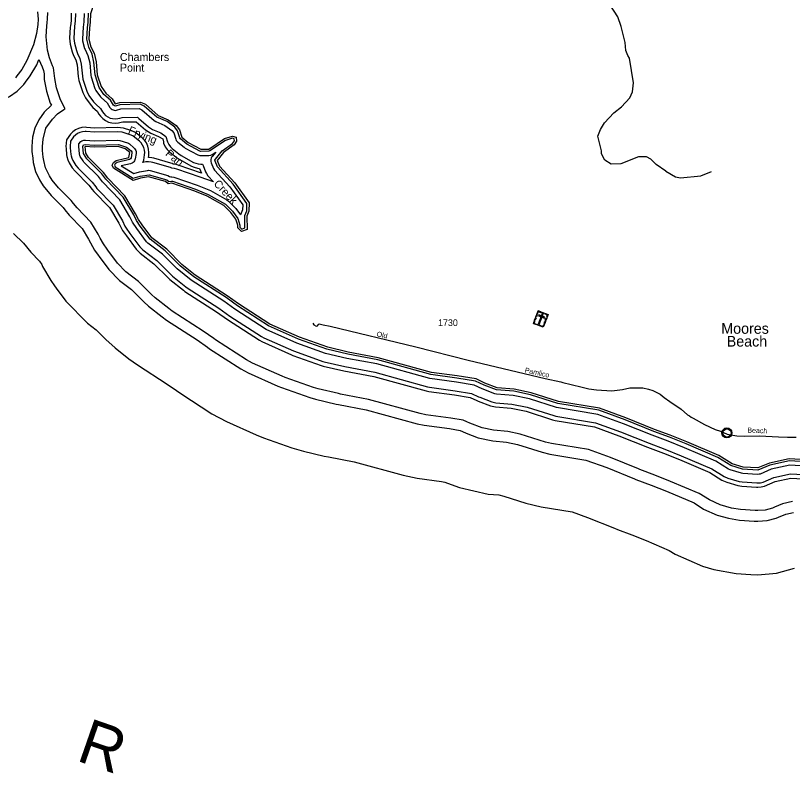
# Model space of a CAD drawing. Extents: x 2532689 to 2764727, y 536648 to 732970.
# Drawn here: x 2695214 to 2709779, y 602099 to 616304 of the extents above; entities that cross this region are included whole.
import ezdxf

# ---------------------------------------------------------------- set-up
doc = ezdxf.new("R2010")
doc.units = 0
for name, color, linetype in [('Exist Civil Demographics City Label', 7, 'Continuous'), ('Exist Civil Demographics Community CELL', 7, 'Continuous'), ('Exist Cultural Cemetery CELL', 7, 'Continuous'), ('Exist Hydrographic Buffer Line', 7, 'Continuous'), ('Exist Hydrographic Creek Double Shore', 7, 'Continuous'), ('Exist Hydrographic Creek Single Shore', 7, 'Continuous'), ('Exist Hydrographic Creek Single Shore Label', 7, 'Continuous'), ('Exist Hydrographic Point Label', 7, 'Continuous'), ('Exist Hydrographic River Shore', 7, 'Continuous'), ('Exist Hydrographic River Shore Label', 7, 'Continuous'), ('Exist Road Secondary Type 51 Attributed', 7, 'Continuous'), ('Exist Road Secondary Type 51 Label', 7, 'Continuous'), ('Exist Road Secondary Type 51 Number Label', 7, 'Continuous')]:
    doc.layers.add(name, color=color, linetype=linetype)

msp = doc.modelspace()

# ---------------------------------------------------------------- linework, layer by layer
at = {"layer": 'Exist Civil Demographics Community CELL'}
msp.add_lwpolyline([(2708473, 608493), (2708474, 608499), (2708476, 608506), (2708479, 608513), (2708482, 608519), (2708485, 608524), (2708489, 608529), (2708493, 608534), (2708498, 608538), (2708503, 608543), (2708509, 608547), (2708513, 608550), (2708518, 608552), (2708524, 608554), (2708530, 608556), (2708534, 608557), (2708539, 608558), (2708543, 608559), (2708549, 608559), (2708554, 608559), (2708559, 608559), (2708564, 608558), (2708569, 608557), (2708574, 608555), (2708579, 608554), (2708586, 608551), (2708592, 608547), (2708597, 608544), (2708602, 608540), (2708606, 608536), (2708610, 608532), (2708614, 608527), (2708617, 608523), (2708620, 608518), (2708622, 608513), (2708624, 608508), (2708626, 608503), (2708627, 608498), (2708628, 608492), (2708629, 608487), (2708629, 608481), (2708629, 608475), (2708628, 608470), (2708628, 608464), (2708626, 608458), (2708624, 608452), (2708622, 608447), (2708619, 608441), (2708615, 608436), (2708612, 608431), (2708608, 608426), (2708602, 608421), (2708597, 608417), (2708592, 608414), (2708588, 608411), (2708581, 608408), (2708574, 608405), (2708568, 608404), (2708561, 608403), (2708557, 608402), (2708553, 608402), (2708547, 608402), (2708543, 608402), (2708537, 608403), (2708531, 608404), (2708527, 608406), (2708521, 608408), (2708517, 608410), (2708513, 608412), (2708506, 608416), (2708500, 608420), (2708496, 608425), (2708491, 608430), (2708488, 608433), (2708485, 608438), (2708481, 608445), (2708479, 608448), (2708477, 608452), (2708475, 608460), (2708473, 608468), (2708473, 608473), (2708472, 608479), (2708472, 608484), (2708473, 608490)], close=True, dxfattribs=at)
for radius in [94.3, 76.7]:
    msp.add_circle((2708551, 608481), radius, dxfattribs=at)
at = {"layer": 'Exist Cultural Cemetery CELL'}
for points in [[(2705011, 610770), (2705197, 610700), (2705108, 610462), (2704922, 610531)], [(2704996, 610729), (2705006, 610725), (2705018, 610755), (2705056, 610741), (2705059, 610752), (2705011, 610770)], [(2705080, 610744), (2705129, 610726), (2705125, 610715), (2705076, 610733)], [(2704946, 610597), (2704961, 610637), (2704972, 610633), (2704957, 610593)], [(2704970, 610660), (2704985, 610700), (2704996, 610696), (2704980, 610656)], [(2705103, 610704), (2705085, 610711), (2705014, 610521), (2705032, 610514)], [(2705025, 610692), (2705019, 610674), (2705129, 610633), (2705136, 610651)], [(2705182, 610660), (2705172, 610664), (2705183, 610694), (2705145, 610708), (2705149, 610718), (2705197, 610700)], [(2705146, 610595), (2705161, 610636), (2705172, 610632), (2705157, 610591)], [(2704953, 610520), (2704957, 610531), (2704936, 610538), (2704950, 610576), (2704940, 610580), (2704922, 610531)], [(2704980, 610522), (2705059, 610492), (2705055, 610482), (2704976, 610511)], [(2705077, 610473), (2705081, 610484), (2705102, 610476), (2705116, 610514), (2705126, 610510), (2705108, 610462)], [(2705123, 610533), (2705138, 610574), (2705149, 610570), (2705134, 610529)]]:
    msp.add_lwpolyline(points, close=True, dxfattribs=at)
at = {"layer": 'Exist Hydrographic Buffer Line'}
for points in [[(2695625, 616373), (2695637, 616234), (2695630, 616133), (2695609, 615968), (2695552, 615756), (2695426, 615459), (2695329, 615291), (2695240, 615172), (2695213, 615139)], [(2695784, 614190), (2695905, 614363), (2696003, 614462), (2696118, 614542), (2696142, 614553), (2696055, 614725), (2695983, 614949), (2695948, 615122), (2695928, 615323), (2695909, 615361), (2695852, 615513), (2695814, 615653), (2695789, 615903), (2695801, 616114), (2695806, 616170), (2695815, 616241), (2695819, 616360)], [(2696259, 616347), (2696254, 616206), (2696243, 616114), (2696240, 616089), (2696228, 615878), (2696240, 615766), (2696277, 615626), (2696302, 615557), (2696345, 615473), (2696366, 615379), (2696386, 615162), (2696402, 615084), (2696474, 614860), (2696524, 614761), (2696611, 614640), (2696663, 614582), (2696744, 614509), (2696778, 614456), (2696807, 614415), (2696851, 614371), (2696903, 614335), (2696959, 614308), (2697020, 614292), (2697083, 614286), (2697145, 614292), (2697192, 614303), (2697226, 614314), (2697477, 614313), (2697651, 614159), (2697749, 614098), (2697895, 614036)], [(2696339, 616344), (2696334, 616200), (2696322, 616104), (2696308, 615874), (2696317, 615786), (2696354, 615646), (2696374, 615593), (2696421, 615500), (2696446, 615392), (2696466, 615169), (2696478, 615109), (2696550, 614885), (2696589, 614807), (2696676, 614686), (2696717, 614641), (2696806, 614561), (2696845, 614498), (2696868, 614466), (2696903, 614432), (2696943, 614404), (2696987, 614383), (2697034, 614371), (2697083, 614366), (2697131, 614371), (2697168, 614380), (2697212, 614394), (2697500, 614401), (2697525, 614376), (2697704, 614219), (2697780, 614171), (2697935, 614106), (2698030, 614036), (2698065, 613938), (2698089, 613884), (2698117, 613844), (2698152, 613809), (2698274, 613710), (2698317, 613681), (2698553, 613552), (2698591, 613535), (2698638, 613523), (2698687, 613518), (2698721, 613519), (2698729, 613492), (2698777, 613374), (2698793, 613341), (2698821, 613301), (2698926, 613189), (2698677, 613272), (2698235, 613427), (2698191, 613438), (2698146, 613442), (2698121, 613454), (2697785, 613552), (2697755, 613558), (2697707, 613563), (2697659, 613559), (2697603, 613549), (2697616, 613594), (2697631, 613690), (2697635, 613735), (2697631, 613783), (2697618, 613830), (2697597, 613875), (2697569, 613915), (2697536, 613948), (2697451, 614020), (2697410, 614049), (2697365, 614070), (2697215, 614116), (2697128, 614127), (2696692, 614116)], [(2696499, 616339), (2696494, 616187), (2696481, 616084), (2696468, 615865), (2696472, 615827), (2696509, 615687), (2696517, 615665), (2696572, 615555), (2696604, 615417), (2696625, 615183), (2696631, 615158), (2696702, 614934), (2696719, 614901), (2696806, 614779), (2696823, 614760), (2696930, 614665), (2696981, 614583), (2697006, 614555), (2697023, 614543), (2697042, 614534), (2697062, 614528), (2697083, 614526), (2697104, 614528), (2697186, 614553), (2697533, 614561), (2697584, 614538), (2697810, 614339), (2697842, 614319), (2698014, 614246), (2698143, 614152), (2698179, 614106), (2698217, 613987), (2698228, 613964), (2698240, 613947), (2698255, 613932), (2698375, 613834), (2698394, 613821), (2698630, 613693), (2698666, 613680), (2698687, 613678), (2698839, 613681), (2698878, 613688), (2698897, 613697), (2698966, 613744), (2698900, 613664), (2698888, 613647), (2698879, 613629), (2698874, 613608), (2698872, 613587), (2698874, 613567), (2698879, 613546), (2698925, 613435), (2698944, 613404), (2699233, 613095), (2699473, 612758), (2699469, 612662), (2699433, 612568)], [(2698961, 613613), (2699090, 613766), (2699281, 613908), (2699317, 613958), (2699312, 613992), (2699280, 614004), (2699149, 613964), (2698859, 613768), (2698837, 613761), (2698688, 613758), (2698668, 613763), (2698426, 613896), (2698306, 613993), (2698294, 614011), (2698251, 614144), (2698199, 614210), (2698054, 614317), (2697862, 614399), (2697628, 614606), (2697550, 614642), (2697172, 614633), (2697090, 614607), (2697069, 614609), (2697049, 614625), (2696992, 614717), (2696871, 614826), (2696779, 614958), (2696705, 615191), (2696683, 615430), (2696648, 615582), (2696586, 615708), (2696548, 615860), (2696560, 616073), (2696574, 616181), (2696580, 616347)], [(2693977, 614464), (2694062, 614462), (2694411, 614503), (2694469, 614511), (2694638, 614556), (2694753, 614607), (2695058, 614763), (2695101, 614787), (2695244, 614887), (2695367, 615010), (2695400, 615052), (2695489, 615171), (2695610, 615381), (2695653, 615481), (2695711, 615340), (2695739, 615273), (2695749, 615210), (2695749, 615104), (2695793, 614888), (2695865, 614664), (2695886, 614622), (2695752, 614492), (2695652, 614349), (2695578, 614191)], [(2695578, 614191), (2695533, 614022), (2695518, 613849), (2695522, 613753), (2695535, 613628), (2695545, 613551), (2695590, 613382), (2695664, 613224), (2695682, 613195), (2695733, 613112), (2695879, 612930), (2696105, 612706), (2696138, 612663), (2696222, 612563), (2696465, 612312), (2696584, 612111), (2696619, 612041), (2696696, 611909)], [(2699546, 609849), (2698962, 610226), (2698929, 610248), (2698734, 610389), (2698151, 610764), (2698085, 610811), (2697830, 611014), (2697761, 611076), (2697519, 611320), (2697284, 611498), (2697123, 611661), (2696942, 611907), (2696929, 611924), (2696861, 612023), (2696798, 612129), (2696761, 612206), (2696625, 612434), (2696366, 612702), (2696298, 612782), (2696257, 612838), (2696019, 613072), (2695903, 613218), (2695851, 613301), (2695837, 613324), (2695778, 613451), (2695742, 613586), (2695733, 613648), (2695722, 613772), (2695718, 613849), (2695730, 613988), (2695784, 614190)], [(2697895, 614036), (2697978, 613990), (2697985, 613938), (2697989, 613913), (2698020, 613844), (2698056, 613792), (2698100, 613748), (2698223, 613648), (2698279, 613611), (2698515, 613482), (2698564, 613460), (2698624, 613444), (2698663, 613440), (2698701, 613348), (2698262, 613502), (2698205, 613517), (2698167, 613520), (2698149, 613529), (2698126, 613536), (2697807, 613629), (2697769, 613637), (2697707, 613643), (2697710, 613677), (2697715, 613735), (2697709, 613797), (2697693, 613858), (2697666, 613915), (2697631, 613966), (2697588, 614009), (2697503, 614081), (2697450, 614119), (2697393, 614145), (2697373, 614152), (2697238, 614192), (2697126, 614207), (2696694, 614196), (2696545, 614208), (2696518, 614209), (2696455, 614203), (2696395, 614187), (2696338, 614161), (2696286, 614125), (2696242, 614080), (2696169, 613976)], [(2696692, 614116), (2696539, 614128), (2696518, 614129), (2696469, 614124), (2696422, 614112), (2696378, 614091), (2696338, 614063), (2696303, 614029), (2696246, 613947)], [(2696169, 613976), (2696158, 613849), (2696160, 613814), (2696171, 613690), (2696175, 613662), (2696191, 613601), (2696218, 613544), (2696276, 613451), (2696329, 613385), (2696590, 613127), (2696651, 613044)], [(2696246, 613947), (2696238, 613849), (2696239, 613822), (2696251, 613698), (2696254, 613676), (2696267, 613629), (2696287, 613584), (2696344, 613493), (2696385, 613442), (2696651, 613179), (2696716, 613092), (2696740, 613064), (2697041, 612752), (2697218, 612453), (2697265, 612357), (2697287, 612320), (2697356, 612221), (2697542, 611970), (2697598, 611913), (2697862, 611713), (2698130, 611443), (2698154, 611421), (2698409, 611218), (2698432, 611201), (2699026, 610819), (2699233, 610671), (2699828, 610286), (2699866, 610265), (2700422, 610018), (2700442, 610011), (2700972, 609822), (2701002, 609813), (2701387, 609723), (2701949, 609618), (2702936, 609346), (2702973, 609338), (2703454, 609273), (2703763, 609222), (2703896, 609160), (2703916, 609151), (2704144, 609065), (2704219, 609048), (2704519, 609023), (2704807, 608964), (2705305, 608805), (2705344, 608795), (2706089, 608673), (2706556, 608503), (2707090, 608287), (2707388, 608176), (2707694, 608054), (2708269, 607808), (2708497, 607665), (2708568, 607634), (2708778, 607573), (2708837, 607563), (2709112, 607544), (2709179, 607548), (2709227, 607561), (2709432, 607647), (2709741, 607717), (2710101, 607694)], [(2696402, 613902), (2696440, 613941), (2696458, 613953), (2696477, 613962), (2696497, 613967), (2696527, 613968), (2696688, 613956), (2697132, 613967), (2697169, 613962), (2697311, 613920), (2697330, 613911), (2697348, 613898), (2697432, 613826), (2697447, 613812), (2697459, 613795), (2697468, 613776), (2697473, 613756), (2697473, 613716), (2697458, 613621), (2697453, 613601), (2697444, 613582), (2697432, 613565), (2697417, 613550), (2697400, 613538), (2697367, 613525), (2697197, 613488), (2697434, 613343), (2697537, 613375), (2697686, 613401), (2697707, 613403), (2697740, 613398), (2698067, 613303), (2698101, 613284), (2698122, 613281), (2698143, 613282), (2698183, 613276), (2698617, 613124), (2698866, 613022), (2699178, 612847), (2699205, 612827), (2699343, 612686), (2699433, 612568)], [(2702979, 609500), (2701985, 609774), (2701424, 609879), (2701026, 609972), (2700487, 610165), (2699915, 610420), (2699326, 610801), (2699116, 610951), (2698509, 611343), (2698243, 611555), (2697967, 611833), (2697694, 612040), (2697670, 612065), (2697487, 612313), (2697409, 612428), (2697359, 612530), (2697169, 612850), (2696844, 613187), (2696772, 613285), (2696497, 613556), (2696480, 613578), (2696426, 613664), (2696417, 613683), (2696410, 613713), (2696398, 613849), (2696402, 613902)], [(2710131, 607933), (2709722, 607958), (2709358, 607876), (2709128, 607784), (2708845, 607804), (2708625, 607869), (2708381, 608021), (2707785, 608276), (2707474, 608400), (2707180, 608510), (2706642, 608727), (2706150, 608906), (2705378, 609033), (2704868, 609196), (2704554, 609261), (2704229, 609290), (2703998, 609377), (2703835, 609453), (2703490, 609510), (2703000, 609577), (2702003, 609852), (2701442, 609957), (2701052, 610048), (2700520, 610238), (2699958, 610488), (2699372, 610866), (2699161, 611017), (2698559, 611405), (2698300, 611612), (2698020, 611894), (2697735, 612112), (2697553, 612359), (2697481, 612463), (2697430, 612568), (2697233, 612899), (2696909, 613235), (2696832, 613337), (2696548, 613620), (2696490, 613721), (2696478, 613849), (2696486, 613881)], [(2696486, 613881), (2696521, 613889), (2696686, 613876), (2697146, 613886), (2697296, 613837), (2697381, 613765), (2697392, 613748), (2697394, 613728), (2697379, 613635), (2697371, 613617), (2697349, 613603), (2697116, 613549), (2697081, 613525), (2697071, 613501), (2697084, 613471), (2697422, 613256), (2697551, 613296), (2697718, 613321), (2698051, 613222), (2698087, 613193), (2698136, 613202), (2698156, 613200), (2698587, 613049), (2698827, 612952), (2699148, 612770), (2699280, 612637), (2699381, 612500), (2699419, 612373), (2699419, 612340), (2699458, 612302), (2699514, 612322), (2699513, 612558), (2699549, 612645), (2699553, 612782), (2699296, 613145), (2698999, 613466), (2698954, 613574), (2698952, 613594), (2698961, 613613)], [(2696651, 613044), (2696682, 613008), (2696977, 612703), (2697148, 612415), (2697194, 612322), (2697221, 612275), (2697291, 612176), (2697477, 611922), (2697550, 611849), (2697809, 611652), (2698073, 611386), (2698105, 611358), (2698360, 611155), (2698389, 611134), (2698981, 610753), (2699186, 610606), (2699785, 610219), (2699834, 610192), (2700390, 609945), (2700415, 609935), (2700945, 609746), (2700984, 609735), (2701369, 609645), (2701930, 609540), (2702915, 609269), (2702962, 609259), (2703442, 609194), (2703739, 609145), (2703862, 609087), (2703888, 609076), (2704116, 608990), (2704213, 608969), (2704508, 608944), (2704786, 608886), (2705281, 608729), (2705331, 608716), (2706068, 608595), (2706527, 608429), (2707060, 608213), (2707359, 608101), (2707663, 607980), (2708233, 607737), (2708455, 607598), (2708546, 607557), (2708756, 607496), (2708832, 607483), (2709107, 607465), (2709131, 607464), (2709193, 607469), (2709254, 607485), (2709456, 607570), (2709748, 607636), (2710091, 607615)], [(2695176, 612218), (2695360, 612037), (2695503, 611868), (2695665, 611701), (2695704, 611635), (2695720, 611601), (2695876, 611337), (2695945, 611238), (2695976, 611195), (2696157, 610949), (2696560, 610541), (2696727, 610415), (2696909, 610231), (2697083, 610075), (2697338, 609872), (2697501, 609755), (2698058, 609396), (2698229, 609274), (2698311, 609218), (2698895, 608841), (2699168, 608693), (2699724, 608446), (2699865, 608390), (2700395, 608201), (2700613, 608137), (2700998, 608048), (2701081, 608030), (2701561, 607940), (2702480, 607687), (2702742, 607634), (2703198, 607572), (2703264, 607561), (2703309, 607542), (2703537, 607456), (2704075, 607334), (2704272, 607318), (2704370, 607298), (2704783, 607166), (2705066, 607098), (2705652, 607002), (2705939, 606897), (2706445, 606693), (2706496, 606673), (2706768, 606571), (2707037, 606464), (2707470, 606279), (2707583, 606208), (2708093, 605981), (2708303, 605920), (2708722, 605847), (2708997, 605828), (2709131, 605824), (2709478, 605854), (2709815, 605944)], [(2696696, 611909), (2696765, 611810), (2696781, 611788), (2696962, 611542), (2697163, 611339), (2697387, 611169), (2697619, 610935), (2697706, 610858), (2697961, 610654), (2698043, 610596)], [(2698043, 610596), (2698621, 610223), (2698812, 610086), (2698853, 610058), (2699437, 609681), (2699574, 609607), (2700130, 609360), (2700200, 609332), (2700730, 609144), (2700839, 609112), (2701224, 609022), (2701266, 609013), (2701786, 608915), (2702746, 608652), (2702876, 608625), (2703347, 608561), (2703548, 608528), (2703591, 608508), (2703662, 608478), (2703890, 608392), (2704159, 608331), (2704416, 608309), (2704624, 608266), (2705086, 608119), (2705228, 608085), (2705906, 607973), (2706297, 607831), (2706820, 607620), (2706845, 607610), (2707129, 607504), (2707419, 607388), (2707935, 607168), (2708114, 607055), (2708369, 606942), (2708579, 606881), (2708789, 606844), (2709064, 606826), (2709131, 606824), (2709305, 606839), (2709473, 606884), (2709520, 606902), (2709653, 606958), (2709799, 606992)], [(2701270, 609217), (2700885, 609306), (2700797, 609332), (2700267, 609521), (2700211, 609543), (2699655, 609790), (2699546, 609849)], [(2710121, 607853), (2709729, 607878), (2709382, 607800), (2709172, 607711), (2709152, 607706), (2709123, 607704), (2708848, 607722), (2708823, 607727), (2708613, 607787), (2708582, 607801), (2708344, 607950), (2707755, 608202), (2707446, 608325), (2707150, 608436), (2706613, 608653), (2706129, 608828), (2705353, 608957), (2704847, 609118), (2704543, 609182), (2704233, 609208), (2704201, 609215), (2703964, 609305), (2703811, 609376), (2703478, 609431), (2702979, 609500)], [(2709783, 607193), (2709591, 607150), (2709442, 607087), (2709404, 607072), (2709270, 607036), (2709131, 607024), (2709077, 607026), (2708802, 607044), (2708635, 607073), (2708424, 607134), (2708221, 607225), (2708028, 607346), (2707495, 607573), (2707201, 607691), (2706915, 607797), (2706895, 607805), (2706369, 608018), (2705956, 608168), (2705260, 608282), (2705147, 608309), (2704675, 608460), (2704445, 608508), (2704176, 608530), (2703961, 608579), (2703732, 608665), (2703676, 608689), (2703608, 608721), (2703377, 608759), (2702903, 608823), (2702798, 608844), (2701832, 609110), (2701303, 609210), (2701270, 609217)]]:
    msp.add_lwpolyline(points, dxfattribs=at)
at = {"layer": 'Exist Hydrographic Creek Double Shore'}
for points in [[(2696743, 616728), (2696619, 616335), (2696614, 616177), (2696600, 616068), (2696588, 615858), (2696625, 615718), (2696686, 615596), (2696723, 615436), (2696745, 615194), (2696817, 614971), (2696904, 614849), (2697023, 614743), (2697083, 614646)], [(2697083, 614646), (2697166, 614673), (2697558, 614682), (2697650, 614640), (2697889, 614429), (2698074, 614352), (2698227, 614240), (2698287, 614163), (2698332, 614024), (2698451, 613927), (2698687, 613798), (2698837, 613801), (2699132, 614000), (2699281, 614046), (2699349, 614022), (2699359, 613947), (2699310, 613879), (2699114, 613734), (2698992, 613587), (2699036, 613481), (2699327, 613171), (2699594, 612794), (2699589, 612636), (2699550, 612543), (2699555, 612293), (2699448, 612256), (2699380, 612323), (2699379, 612372), (2699343, 612488), (2699248, 612613), (2699120, 612742), (2698808, 612917), (2698572, 613012), (2698143, 613162), (2698077, 613150), (2698026, 613191), (2697707, 613283), (2697558, 613257), (2697417, 613212), (2697053, 613444), (2697027, 613501), (2697050, 613552), (2697100, 613587), (2697340, 613642), (2697355, 613735), (2697270, 613807), (2697135, 613847), (2696685, 613836), (2696518, 613849)]]:
    msp.add_lwpolyline(points, dxfattribs=at)
at = {"layer": 'Exist Hydrographic Creek Single Shore'}
for points in [[(2707407, 613385), (2707221, 613513), (2707127, 613611), (2707043, 613653), (2706892, 613657), (2706562, 613525), (2706379, 613518), (2706261, 613592), (2706199, 613714), (2706198, 613767), (2706133, 614040), (2706180, 614167), (2706253, 614291), (2706432, 614479), (2706571, 614590), (2706733, 614760), (2706781, 614871), (2706802, 615045), (2706724, 615502), (2706690, 615553), (2706654, 615650), (2706643, 615801), (2706569, 616100), (2706506, 616281), (2706273, 616643)], [(2707407, 613385), (2707585, 613281), (2707682, 613265), (2708063, 613300), (2708261, 613381)]]:
    msp.add_lwpolyline(points, dxfattribs=at)
at = {"layer": 'Exist Hydrographic River Shore'}
for points in [[(2707801, 608313), (2707489, 608437), (2707195, 608547), (2706656, 608765), (2706160, 608945), (2705390, 609072), (2704878, 609235), (2704560, 609301), (2704243, 609327), (2704015, 609413), (2703847, 609492), (2703496, 609550), (2703011, 609616), (2702012, 609891), (2701451, 609996), (2701066, 610086), (2700536, 610274), (2699980, 610521), (2699396, 610898), (2699184, 611050), (2698584, 611437), (2698329, 611640), (2698047, 611924), (2697767, 612136), (2697586, 612381), (2697517, 612480), (2697465, 612587), (2697265, 612923), (2696941, 613258), (2696863, 613364), (2696582, 613641), (2696530, 613724), (2696518, 613849)], [(2710136, 607973), (2709719, 607998), (2709346, 607914), (2709131, 607824), (2708856, 607842), (2708646, 607903), (2708400, 608057), (2707801, 608313)]]:
    msp.add_lwpolyline(points, dxfattribs=at)
at = {"layer": 'Exist Road Secondary Type 51 Attributed'}
msp.add_lwpolyline([(2700789, 610538), (2700808, 610508), (2700849, 610481), (2700877, 610491), (2700894, 610515), (2700903, 610524), (2700983, 610510), (2701113, 610480), (2702720, 610095), (2703697, 609844), (2705144, 609499), (2705435, 609438), (2705476, 609427), (2705633, 609391), (2705838, 609336), (2705964, 609307), (2706107, 609287), (2706393, 609272), (2706594, 609297), (2706732, 609327), (2706852, 609329), (2706971, 609327), (2707079, 609299), (2707161, 609275), (2707300, 609207), (2707371, 609147), (2707481, 609073), (2707693, 608926), (2707813, 608819), (2707846, 608800), (2707879, 608778), (2707920, 608760), (2708133, 608642), (2708332, 608546), (2708427, 608511), (2708556, 608459), (2708736, 608429), (2708886, 608418), (2709161, 608429), (2709520, 608405), (2709687, 608403), (2709848, 608403)], dxfattribs=at)

# ---------------------------------------------------------------- texts
at = {"layer": 'Exist Civil Demographics City Label'}
for s, p in [('Moores', (2708445, 610339)), ('Beach', (2708547, 610099))]:
    msp.add_text(s, height=200, dxfattribs=at).set_placement(p)
at = {"layer": 'Exist Hydrographic Creek Single Shore Label'}
for s, rotation, p in [('Frying', 337.9413, (2697312, 614098)), ('Pan', 320.7587, (2698010, 613693)), ('Creek', 313.4086, (2698917, 613140))]:
    msp.add_text(s, height=150, rotation=rotation, dxfattribs=at).set_placement(p)
at = {"layer": 'Exist Hydrographic Point Label'}
for s, p in [('Chambers', (2697170, 615452)), ('Point', (2697170, 615253))]:
    msp.add_text(s, height=150, dxfattribs=at).set_placement(p)
at = {"layer": 'Exist Hydrographic River Shore Label'}
msp.add_text('R         I         V         E         R', height=840, rotation=340.8436, dxfattribs=at).set_placement((2683241, 606895))
at = {"layer": 'Exist Road Secondary Type 51 Label'}
for s, rotation, p in [('Old', 347.5184, (2701977, 610293)), ('Pamlico', 347.8752, (2704754, 609615)), ('Beach', 357.347, (2708933, 608488))]:
    msp.add_text(s, height=95, rotation=rotation, dxfattribs=at).set_placement(p)
at = {"layer": 'Exist Road Secondary Type 51 Number Label'}
msp.add_text('1730', height=125, dxfattribs=at).set_placement((2703134, 610484))

doc.saveas('drawing.dxf')
